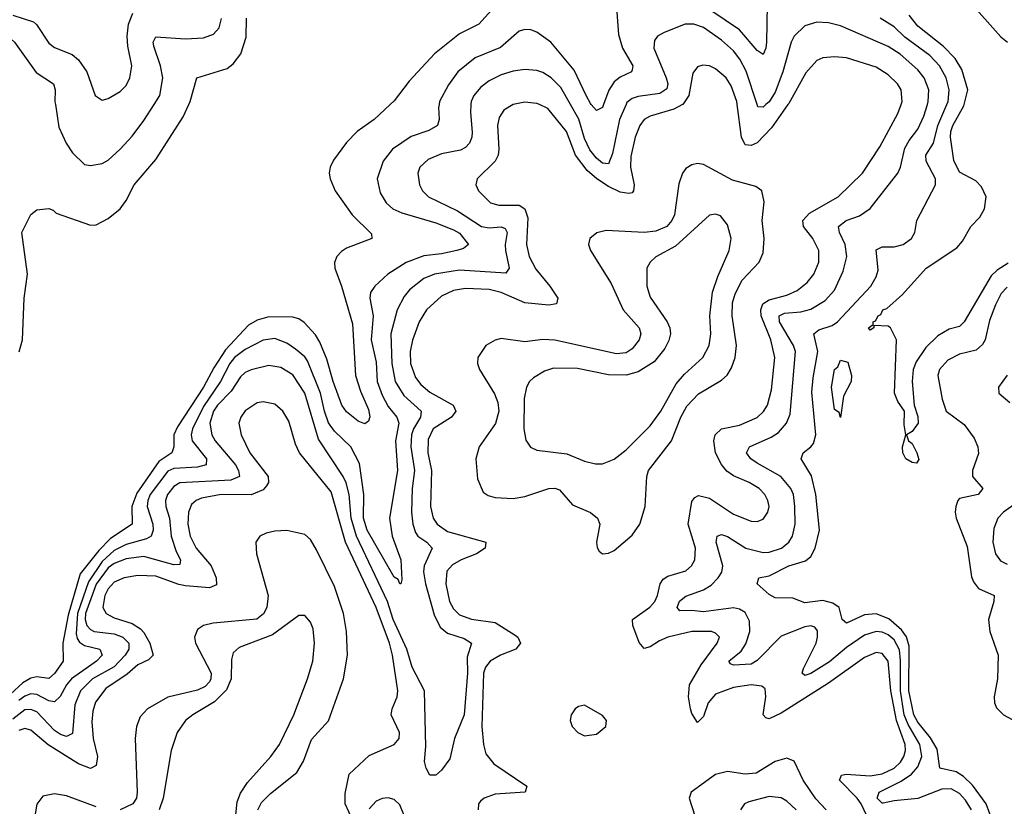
# Model space of a CAD drawing. Header units: inches. Extents: x 1843162 to 1959474, y 907081 to 1016326.
# Tile 439 of 656: x 1915513 to 1918820, y 967642 to 970285. Entities that reach past the tile are written whole.
import ezdxf

# ---------------------------------------------------------------- set-up
doc = ezdxf.new("R2010")
doc.units = ezdxf.units.IN
doc.header["$MEASUREMENT"] = 0
doc.layers.add('B9916', color=7, linetype='Continuous')
doc.layers.add('B9917', color=7, linetype='Continuous')

msp = doc.modelspace()

# ---------------------------------------------------------------- linework, layer by layer
at = {"layer": 'B9916', "color": 5}
msp.add_line((1917170.6, 970000, 480), (1917170, 969999.9, 480), dxfattribs=at)
for points, elevation in [([(1916756.8, 970000), (1916703.6, 969950), (1916646.3, 969910), (1916610, 969872.4), (1916566.8, 969813.2), (1916555.3, 969790), (1916551.8, 969770), (1916555, 969750), (1916572.8, 969710), (1916629.6, 969629.6), (1916694.4, 969565.6), (1916695.5, 969550), (1916610, 969517.8), (1916593.1, 969506.9), (1916577.8, 969490), (1916570.1, 969469.9), (1916571.2, 969450), (1916593.8, 969390), (1916630, 969263.8), (1916641, 969090), (1916657.2, 969037.2), (1916684.8, 968975.2), (1916688.8, 968951.2), (1916683.9, 968936.1), (1916672.4, 968927.6), (1916650, 968936), (1916610, 968967.7), (1916594.8, 968990), (1916565.7, 969070), (1916544.6, 969144.6), (1916521.3, 969201.3), (1916506.3, 969226.3), (1916467.7, 969267.7), (1916450, 969280.2), (1916430, 969285.3), (1916350, 969287.3), (1916310, 969275.8), (1916281.1, 969258.9), (1916204.1, 969175.9), (1916164.4, 969115.6), (1916130.3, 969050), (1916042.7, 968917.3), (1916030.6, 968890), (1916030.5, 968849.5), (1916024.2, 968830), (1915979.7, 968800.3), (1915905.7, 968694.3), (1915889.2, 968650), (1915890.1, 968590), (1915818.1, 968541.9), (1915778.7, 968501.3), (1915716.3, 968423.7), (1915675.1, 968284.9), (1915657.4, 968190), (1915658.5, 968130), (1915630, 968088.5), (1915610, 968072.1), (1915570, 968077.6), (1915550, 968073.3), (1915522.7, 968057.3), (1915481.3, 968018.7)], 420), ([(1917028.4, 970000), (1917026.7, 969973.3), (1917032.7, 969907.3), (1917031.6, 969890), (1917023.5, 969870), (1917010, 969856.1), (1916992.9, 969847.1), (1916930, 969834.7), (1916884.4, 969815.6), (1916857.1, 969790), (1916850.1, 969770), (1916855.3, 969730), (1916865.5, 969710), (1916886.4, 969690), (1916983.3, 969643.3), (1917063.5, 969590), (1917090, 969586.1), (1917129.6, 969589.6), (1917143.7, 969583.7), (1917150.1, 969570), (1917143.3, 969530), (1917144.6, 969510), (1917156.4, 969450), (1917146, 969434), (1916990, 969444.1), (1916905.7, 969430), (1916870, 969415.5), (1916822.5, 969377.5), (1916804.4, 969355.6), (1916780.8, 969310), (1916758.8, 969230), (1916762.5, 969130), (1916773.5, 969070), (1916802.5, 969022.5), (1916861.2, 968970), (1916858.9, 968950), (1916835.1, 968910), (1916828.5, 968890), (1916826.9, 968850), (1916838.6, 968770), (1916830.9, 968710), (1916828.2, 968630), (1916833.3, 968590), (1916842.4, 968562.4), (1916850.1, 968550.1), (1916880.5, 968530), (1916898.3, 968510), (1916870.8, 968450), (1916868.9, 968430), (1916875.4, 968390), (1916905.4, 968285.4), (1916924.6, 968244.6), (1916950, 968223.7), (1917005.5, 968205.5), (1917030.2, 968190), (1917016.2, 968143.8), (1917017.1, 968090), (1917005.5, 967950), (1916973, 967870), (1916957.8, 967802.2), (1916930, 967763.6), (1916910, 967747), (1916890, 967746.6), (1916877.6, 967770), (1916872.9, 967792.9), (1916876.4, 967843.6), (1916871.9, 968030), (1916830.8, 968110), (1916813.4, 968170), (1916767, 968270), (1916748.6, 968330), (1916643.7, 968550), (1916626.3, 968610), (1916618.9, 968690), (1916609.3, 968729.3), (1916599.7, 968750), (1916516.3, 968876.3), (1916470.9, 969030), (1916430, 969092.2), (1916390, 969116.9), (1916350, 969122.9), (1916290, 969109), (1916270, 969099.4), (1916254.7, 969085.3), (1916222.7, 969037.3), (1916176.7, 968990), (1916164.1, 968970), (1916151.1, 968930), (1916157.9, 968890), (1916169.7, 968870), (1916237.1, 968790), (1916247.7, 968770), (1916250.7, 968750), (1916222.2, 968737.8), (1916050.9, 968729.1), (1916030, 968716.7), (1916009.4, 968690), (1916002.6, 968670), (1916003.6, 968650), (1916015.3, 968610), (1916020.9, 968550), (1916037.9, 968497.9), (1916052.7, 968470), (1916050, 968455.1), (1916030, 968453.4), (1915930, 968481.8), (1915870, 968474.1), (1915830, 968458), (1915810, 968443.3), (1915770, 968388.5), (1915734.1, 968290), (1915732.1, 968270), (1915738.3, 968250), (1915750, 968235.8), (1915763.2, 968230), (1915830, 968221.5), (1915859.6, 968210), (1915879.1, 968190), (1915878.7, 968170), (1915866.6, 968150), (1915829.5, 968110.5), (1915757.5, 968070), (1915716.4, 968030), (1915697.4, 967982.6), (1915690, 967886.3), (1915670, 967877), (1915650, 967883.5), (1915630, 967896.8), (1915570, 967959.1), (1915550, 967967.8), (1915530, 967965.9), (1915490, 967935)], 460), ([(1916921.3, 970000), (1916919.3, 969990), (1916921.9, 969950), (1916915.6, 969930), (1916886.5, 969913.5), (1916827.7, 969892.3), (1916765.3, 969850), (1916733.1, 969810), (1916713.9, 969750), (1916723.8, 969703.8), (1916743.7, 969670), (1916766.4, 969650), (1916796.3, 969636.3), (1916910, 969602.9), (1916970, 969579), (1916990, 969567.8), (1917020.2, 969530), (1917003, 969517), (1916981.1, 969510), (1916930, 969498.4), (1916870, 969491.9), (1916810.7, 969469.3), (1916749.4, 969430.6), (1916705.2, 969390), (1916691.3, 969368.7), (1916689, 969350), (1916700.5, 969290), (1916693.4, 969210), (1916710, 969134.4), (1916713, 969070), (1916730, 969023.3), (1916750, 968986), (1916779.9, 968950), (1916786.6, 968930), (1916775.1, 968870), (1916781.7, 968770), (1916755.4, 968610), (1916763.3, 968550), (1916792.9, 968470), (1916796.5, 968403.5), (1916793, 968390), (1916789.4, 968389.4), (1916783.8, 968403.8), (1916770, 968412.4), (1916679.5, 968570), (1916667.3, 968610), (1916668.8, 968690), (1916653.7, 968793.7), (1916625.5, 968850), (1916570, 968902.2), (1916550.2, 968930.2), (1916536.3, 968970), (1916523.5, 969030), (1916479.5, 969139.5), (1916470, 969153), (1916438.6, 969178.6), (1916410, 969198), (1916370, 969214.6), (1916330, 969208.6), (1916270, 969177.6), (1916234.1, 969150), (1916218.3, 969130), (1916186.8, 969070), (1916130, 968985.2), (1916093, 968910), (1916088.5, 968890), (1916091.9, 968870), (1916139.6, 968810), (1916138.5, 968790), (1916110, 968781.2), (1916030, 968777.1), (1916010, 968768.2), (1915951.3, 968690), (1915942.8, 968670), (1915941, 968650), (1915960.1, 968590), (1915960.9, 968570), (1915954.4, 968550), (1915938.7, 968541.3), (1915870, 968522), (1915830, 968501.4), (1915790, 968464.4), (1915743.9, 968396.1), (1915706.3, 968290), (1915702, 968222), (1915705.7, 968205.7), (1915714, 968194), (1915730, 968183), (1915781.7, 968170), (1915789.5, 968150), (1915770.1, 968130), (1915687, 968070), (1915669.3, 968050), (1915648.6, 968011.4), (1915630, 967993.1), (1915610, 967996.9), (1915570, 968017.5), (1915550, 968019.6), (1915530, 968012.8), (1915510, 967997.7)], 440), ([(1915511, 969169), (1915521.7, 969210), (1915527.1, 969350), (1915538.8, 969430), (1915519.5, 969570), (1915550, 969631), (1915570, 969646), (1915610, 969651.3), (1915625.4, 969645.4), (1915634.8, 969634.8), (1915750, 969594.3), (1915770, 969596.5), (1915810, 969617.5), (1915849.8, 969650), (1915870, 969677.4), (1915897, 969730), (1915970, 969815.5), (1916061.2, 969958.8), (1916080.7, 970000)], 420), ([(1915632.5, 970000), (1915644, 969924), (1915668.3, 969870), (1915690, 969838.2), (1915730, 969799), (1915750, 969795.5), (1915790, 969801.6), (1915810, 969813.4), (1915849.9, 969850.1), (1915890, 969893.7), (1915930, 969946.4), (1915963.9, 970000)], 440), ([(1917170, 969999.9), (1917138.8, 969981.2), (1917123.3, 969956.7), (1917117.8, 969930), (1917122.5, 969850), (1917119.6, 969830), (1917109.5, 969810), (1917049, 969750), (1917045.2, 969730), (1917053.7, 969710), (1917093.8, 969670), (1917121.9, 969661.9), (1917190, 969662.1), (1917209.8, 969649.8), (1917219.3, 969619.3), (1917214.5, 969530), (1917223.8, 969490), (1917246.8, 969446.8), (1917293.6, 969390), (1917319.8, 969350), (1917315.6, 969330), (1917290, 969325.8), (1917210, 969333.6), (1917130, 969368.7), (1917090, 969378.8), (1917010, 969381.7), (1916970, 969375.6), (1916930, 969355.8), (1916878.7, 969310), (1916854.5, 969270), (1916831.7, 969208.3), (1916824.5, 969170), (1916825.5, 969130), (1916842.5, 969082.5), (1916859.9, 969059.9), (1916890, 969033.8), (1916968.6, 968990), (1916978.2, 968970), (1916963.3, 968950), (1916901.1, 968910), (1916885.1, 968874.9), (1916884.1, 968830), (1916896.4, 968770), (1916892.2, 968650), (1916901.5, 968610), (1916914.7, 968590), (1916950, 968565.6), (1917078.6, 968530), (1917076.6, 968510), (1917047.6, 968490), (1916995.5, 968470), (1916966.5, 968453.5), (1916947.3, 968432.7), (1916943.8, 968390), (1916956.7, 968330), (1916970, 968305.6), (1916990, 968285.8), (1917030, 968270.5), (1917110, 968259.5), (1917177, 968217), (1917185.5, 968210), (1917194.4, 968190), (1917178.9, 968170), (1917128.2, 968150), (1917093.1, 968130), (1917077.7, 968110), (1917070.1, 968089.9), (1917064.6, 967910), (1917070.6, 967850), (1917078.5, 967818.5), (1917105, 967785), (1917216.1, 967710), (1917210.4, 967690), (1917110, 967683), (1917072.4, 967670), (1917060.9, 967659.1), (1917054.2, 967650), (1917052.2, 967630)], 480), ([(1917739.3, 970000), (1917710, 969984.8), (1917630, 969961.2), (1917610.4, 969949.6), (1917595.3, 969930), (1917579.7, 969890), (1917565.5, 969825.5), (1917564.9, 969790), (1917576.3, 969730), (1917574.4, 969710), (1917570, 969703.7), (1917559.1, 969700.9), (1917530, 969705.5), (1917490, 969724.4), (1917451.5, 969750), (1917418.8, 969778.8), (1917379.6, 969830), (1917349.9, 969910), (1917286.5, 969986.5), (1917258.3, 970000)], 480), ([(1917549.3, 970000), (1917527.4, 969950), (1917504, 969836), (1917490, 969801), (1917470, 969803.7), (1917450, 969819.9), (1917427.5, 969847.5), (1917410, 969885.9), (1917391.2, 969951.2), (1917363, 970000)], 460), ([(1917473.9, 970000), (1917470, 969989.8), (1917450, 969980.3), (1917432.8, 970000)], 440), ([(1918357.7, 967610), (1918339.7, 967650), (1918325.5, 967670), (1918266.3, 967730), (1918273.3, 967746.7), (1918289.2, 967750), (1918370, 967744.7), (1918410, 967751.6), (1918450, 967770.8), (1918471, 967790), (1918482.8, 967810), (1918488.2, 967830), (1918487.3, 967850), (1918457.6, 967930), (1918438.9, 968030), (1918430.2, 968130), (1918410, 968155.2), (1918390, 968158.6), (1918350, 968142.7), (1918230, 968056.5), (1918070, 967955.1), (1918030, 967936.6), (1918019.1, 967939.1), (1918009.5, 967949.5), (1918019.3, 968010), (1918017.2, 968037.2), (1918006, 968046), (1917969.9, 968049.9), (1917910, 968041.4), (1917850, 968018.7), (1917825.2, 967990), (1917810, 967944.4), (1917790, 967923.4), (1917770, 967953.5), (1917765.5, 967970), (1917758.8, 968010), (1917762.7, 968050), (1917802.1, 968117.9), (1917855.7, 968190), (1917862.9, 968210), (1917850, 968224.1), (1917836.2, 968230), (1917770, 968229.2), (1917690, 968210), (1917661.7, 968198.3), (1917630, 968178), (1917610, 968172.9), (1917593.1, 968193.1), (1917572.5, 968250), (1917571.6, 968270), (1917628.8, 968311.2), (1917646.2, 968330), (1917655.5, 968350), (1917664.5, 968390), (1917674.2, 968405.8), (1917690, 968415.9), (1917750, 968433.9), (1917769.8, 968450), (1917781, 968470), (1917783.1, 968510), (1917758.2, 968590), (1917770, 968666.7), (1917780, 968680), (1917793.1, 968686.9), (1917830, 968677.4), (1917910, 968623.9), (1917970, 968599.8), (1917990, 968599.5), (1918010, 968607.1), (1918026.1, 968630), (1918029.9, 968650), (1918026.1, 968670), (1918015.3, 968690), (1917996.5, 968710), (1917963.1, 968730), (1917910, 968752.6), (1917888.5, 968768.5), (1917870.2, 968790.2), (1917849.9, 968830), (1917844.8, 968870), (1917849.1, 968890), (1917870, 968911), (1917930, 968923.4), (1917990, 968948.7), (1918011.2, 968968.8), (1918024.5, 968990), (1918038.1, 969041.9), (1918049.3, 969150), (1918035.5, 969210), (1918003.3, 969290), (1918002.1, 969310), (1918009, 969330), (1918030, 969344.5), (1918090, 969359.2), (1918124.5, 969375.5), (1918157.8, 969402.2), (1918180.2, 969430), (1918197.3, 969470), (1918196.7, 969510), (1918177.4, 969550), (1918145.4, 969590), (1918143.4, 969610), (1918165.3, 969634.7), (1918261.7, 969690), (1918343.4, 969770), (1918401.8, 969858.2), (1918462.9, 969970), (1918473.8, 970000)], 480), ([(1918709.4, 967630), (1918690, 967662.4), (1918670, 967685.5), (1918641, 967701), (1918610, 967700.1), (1918530, 967668.3), (1918450, 967661.1), (1918413.1, 967653.1), (1918410, 967653), (1918392.5, 967670), (1918399.9, 967690), (1918473.6, 967726.4), (1918508.8, 967750), (1918530, 967775.3), (1918542.5, 967810), (1918536.5, 967850), (1918496.8, 967916.8), (1918483.7, 967950), (1918470.9, 968030), (1918471.7, 968131.7), (1918467.7, 968167.7), (1918450, 968201.6), (1918430, 968218.4), (1918410, 968227.3), (1918390, 968229.6), (1918350, 968217.5), (1918290, 968175.5), (1918232.7, 968127.3), (1918170, 968088.5), (1918150, 968081.9), (1918140.6, 968090), (1918145.6, 968105.6), (1918187.7, 968190), (1918192.5, 968210), (1918192.3, 968232.3), (1918183.9, 968243.9), (1918170, 968248.8), (1918150, 968244.7), (1918070, 968213.7), (1917990, 968132.2), (1917970, 968119.9), (1917910, 968116.5), (1917900.5, 968120.5), (1917895.1, 968130), (1917936.6, 968163.4), (1917952.2, 968187.8), (1917965.2, 968230), (1917964.5, 968264.5), (1917950, 968292.9), (1917930, 968305.1), (1917910, 968308.7), (1917810, 968295.5), (1917770, 968300.5), (1917730, 968299.3), (1917720.7, 968310), (1917728.9, 968331.1), (1917750, 968347.9), (1917810, 968369.7), (1917834.9, 968385.1), (1917859.4, 968410), (1917870.8, 968429.2), (1917874.9, 968450), (1917852.5, 968530), (1917855.8, 968550), (1917870, 968555.1), (1917890, 968548.4), (1917952, 968510), (1918010, 968494.9), (1918030, 968496.1), (1918071.6, 968510), (1918096.7, 968530), (1918108.8, 968550), (1918117, 968590), (1918116.7, 968650), (1918111.5, 968690), (1918103.1, 968710), (1918069.9, 968750), (1917990, 968795.3), (1917969, 968810), (1917954.4, 968830), (1917964.5, 968850), (1918037.1, 968882.9), (1918061.4, 968898.6), (1918088.9, 968930), (1918100.3, 968959.7), (1918118.1, 969170), (1918111.4, 969190), (1918065.4, 969270), (1918063.4, 969290), (1918081.3, 969298.7), (1918136.6, 969303.4), (1918170, 969312.2), (1918218.6, 969341.4), (1918250, 969376.3), (1918279.3, 969440.7), (1918290.8, 969490), (1918285.1, 969530), (1918266.6, 969570), (1918263.4, 969590), (1918288.4, 969610), (1918333.4, 969626.6), (1918369, 969651), (1918462.3, 969770), (1918471.6, 969790), (1918486.2, 969853.8), (1918500.3, 969879.7), (1918530, 969917.3), (1918550, 969961.6), (1918561.5, 970000)], 460), ([(1918093.3, 970000), (1918037.9, 969922.1), (1917990, 969871.9), (1917970, 969862.1), (1917950, 969865), (1917937.7, 969890), (1917923.2, 970000)], 480), ([(1918795.8, 967550), (1918758.6, 967650), (1918713.1, 967713.1), (1918682.8, 967742.8), (1918658.5, 967758.5), (1918603.5, 967770), (1918594.4, 967834.4), (1918572.6, 967872.6), (1918530, 967925.2), (1918516.3, 967950), (1918499.5, 968030), (1918500.2, 968180.2), (1918491.4, 968211.4), (1918475.2, 968235.2), (1918431.7, 968271.7), (1918390, 968288.9), (1918350, 968286.1), (1918290, 968257.3), (1918275.7, 968270), (1918264.9, 968310), (1918244.4, 968324.4), (1918210, 968333.4), (1918150, 968326.1), (1918110, 968342), (1918050, 968342.7), (1918030, 968353.7), (1917989.7, 968390), (1917995.1, 968410), (1918030, 968416.1), (1918096.8, 968450), (1918152.7, 968467.3), (1918170, 968481.7), (1918184.3, 968510), (1918199.7, 968570), (1918187.5, 968690), (1918172.6, 968752.6), (1918138, 968810), (1918144.5, 968830), (1918170.4, 968849.6), (1918178.6, 968861.4), (1918186.7, 968890), (1918173.3, 969033.3), (1918177.6, 969082.4), (1918194.2, 969170), (1918180.5, 969230), (1918196.7, 969243.3), (1918241.8, 969258.2), (1918259.6, 969270), (1918371.9, 969390), (1918390, 969421.1), (1918396.4, 969443.6), (1918390, 969511.6), (1918410, 969522.1), (1918450, 969521.9), (1918480.5, 969530), (1918508.7, 969550), (1918519.3, 969570), (1918526.6, 969610), (1918589, 969730), (1918588.7, 969750), (1918557.6, 969810), (1918556.6, 969830), (1918581.8, 969870), (1918596.5, 969930), (1918626.8, 970000)], 440), ([(1918019.3, 970000), (1918010, 969991.7), (1917992.3, 969992.3), (1917989.8, 970000)], 460), ([(1918832.8, 969467.2), (1918796.4, 969443.6), (1918775.8, 969424.2), (1918685.5, 969270), (1918670, 969254.5), (1918634.3, 969245.7), (1918596.5, 969223.5), (1918556.7, 969183.3), (1918523.9, 969136.1), (1918513.9, 969110), (1918510.7, 969070), (1918517.1, 968990), (1918530, 968952), (1918530.2, 968929.8), (1918510, 968902), (1918492, 968890), (1918498, 968870), (1918510, 968861), (1918526.4, 968830), (1918532.7, 968807.3), (1918524.7, 968795.3), (1918510, 968797.6), (1918489.8, 968809.8), (1918478.7, 968830), (1918478, 968850), (1918489.1, 968890.9), (1918483.9, 968923.9), (1918484.5, 968970), (1918462, 969002), (1918451.3, 969030), (1918458, 969210), (1918438, 969250), (1918430, 969255.3), (1918382, 969258), (1918382, 969250), (1918370, 969242), (1918364, 969250), (1918379, 969261), (1918379, 969270), (1918386.9, 969273.1), (1918396, 969290), (1918405.5, 969294.5), (1918412.3, 969310), (1918425, 969315), (1918478.6, 969361.4), (1918557.6, 969450), (1918661.1, 969518.9), (1918679.3, 969540.7), (1918707.7, 969590), (1918738.2, 969621.8), (1918754, 969650), (1918758.6, 969690), (1918743.8, 969723.8), (1918724, 969744), (1918670, 969772.8), (1918650, 969812.3), (1918638.9, 969890), (1918640.7, 969910), (1918647.4, 969930), (1918684.5, 969995.5), (1918685.6, 970000)], 420), ([(1918830, 969386.7), (1918810, 969365.2), (1918790, 969327.6), (1918770, 969274.5), (1918756.1, 969210), (1918746.6, 969193.4), (1918725.2, 969174.8), (1918670, 969161), (1918630, 969141.2), (1918602.8, 969110), (1918597.2, 969090), (1918611, 969010), (1918625.2, 968970), (1918685.2, 968925.2), (1918718.8, 968878.8), (1918731.4, 968850), (1918732.9, 968827.1), (1918712.8, 968770), (1918713, 968750), (1918747.6, 968710), (1918732.2, 968690), (1918670, 968676.6), (1918663.4, 968670), (1918657.1, 968650), (1918655.5, 968630), (1918658.7, 968610), (1918695.4, 968515.4), (1918710, 968413.4), (1918716.1, 968396.1), (1918733.7, 968373.7), (1918785.7, 968350), (1918785.4, 968330), (1918767, 968270), (1918771.3, 968230), (1918799.5, 968150), (1918797.4, 968070), (1918785.7, 968010), (1918786.9, 967990), (1918793.6, 967973.6), (1918817.8, 967950), (1918890.4, 967910.4)], 440), ([(1918830, 969091.3), (1918800.4, 969050), (1918801.6, 969030), (1918838.6, 968998.6)], 460), ([(1916630, 967596.2), (1916605.5, 967650), (1916605.4, 967685.4), (1916618.9, 967750), (1916687.1, 967812.9), (1916770.7, 967850), (1916787.1, 967870), (1916788.1, 967890), (1916759.9, 967950), (1916763.4, 967970), (1916781, 968010), (1916782.6, 968030), (1916765, 968150), (1916754.8, 968190), (1916710, 968310), (1916606.7, 968530), (1916558.8, 968698.8), (1916452.4, 968830), (1916439.1, 968859.1), (1916416.2, 968936.2), (1916397, 968970), (1916370, 968993), (1916330, 969001.8), (1916310, 968997.8), (1916270, 968970.6), (1916255.5, 968950), (1916248.8, 968930), (1916257, 968890), (1916285.4, 968830), (1916347.3, 968750), (1916348.5, 968730), (1916341.4, 968718.6), (1916330, 968706.1), (1916290, 968689), (1916189.8, 968690.2), (1916122.9, 968677.1), (1916105.2, 968670), (1916090, 968656.5), (1916079.4, 968630), (1916077.9, 968590), (1916085.6, 968550), (1916105.2, 968510), (1916155.4, 968450), (1916173, 968410), (1916173.8, 968386.2), (1916150, 968376.7), (1916070, 968383.4), (1916047.2, 968387.2), (1915970, 968415.6), (1915910, 968417.4), (1915863.6, 968410), (1915830, 968394.9), (1915810, 968373.4), (1915798.1, 968350), (1915792.1, 968310), (1915802.8, 968290), (1915830, 968275.5), (1915890, 968256.6), (1915918.1, 968238.1), (1915930, 968226), (1915949.8, 968190), (1915960.9, 968150), (1915945.1, 968134.9), (1915910, 968117.3), (1915873.5, 968086.5), (1915802.3, 968037.7), (1915767.7, 967992.3), (1915757.9, 967962.1), (1915754.5, 967925.5), (1915759.5, 967870), (1915773.7, 967810), (1915770, 967779.8), (1915750, 967769.6), (1915710, 967785.4), (1915608.3, 967848.3), (1915550, 967898.1), (1915530, 967903.8), (1915510, 967897)], 480), ([(1918895.1, 968684.9), (1918816.8, 968630), (1918797.8, 968610), (1918784.8, 968575.2), (1918781.5, 968530), (1918790.1, 968490), (1918807.3, 968467.3), (1918830, 968456.2)], 460), ([(1916312.1, 967630), (1916325.4, 967654.6), (1916354.7, 967685.3), (1916444, 967756), (1916466.1, 967793.9), (1916493.2, 967866.8), (1916550.3, 967929.7), (1916600.4, 968070), (1916613.4, 968150), (1916610.8, 968230), (1916600.3, 968290), (1916570, 968380.2), (1916510, 968504), (1916490, 968538.2), (1916470, 968555.8), (1916410, 968568.5), (1916370, 968567.2), (1916340.4, 968559.6), (1916319.5, 968550), (1916305.8, 968530), (1916307.7, 968490), (1916347.8, 968350), (1916342.3, 968310), (1916331.5, 968288.5), (1916309.5, 968270.5), (1916162.3, 968257.7), (1916130.5, 968249.5), (1916110, 968235.9), (1916099.5, 968210), (1916103.3, 968190), (1916155.4, 968090), (1916155.2, 968070), (1916150, 968060.8), (1916135.2, 968044.8), (1916110, 968032.6), (1916010, 968008.9), (1915942.2, 967970), (1915917.7, 967942.3), (1915904.8, 967910), (1915900.6, 967870), (1915907.7, 967690), (1915904.7, 967670), (1915892.5, 967650), (1915850, 967630)], 520), ([(1916237.5, 967602.5), (1916242.6, 967657.4), (1916253.8, 967686.2), (1916278.3, 967721.7), (1916356.5, 967810), (1916384.9, 967850), (1916433.7, 967950), (1916479.2, 968070), (1916496.8, 968130), (1916503.2, 968190), (1916498.4, 968238.4), (1916490, 968260.7), (1916470, 968282.9), (1916450, 968283), (1916361.3, 968218.7), (1916250, 968175.4), (1916230, 968157.7), (1916224.2, 968135.8), (1916223.5, 968070), (1916207, 968033), (1916167.1, 967992.9), (1916094.5, 967950), (1916070, 967930.6), (1916041.2, 967890), (1916021.1, 967830), (1915995.1, 967670), (1915980.8, 967630)], 540), ([(1918221.5, 967630), (1918187.4, 967667.4), (1918144.8, 967730), (1918113.7, 967793.7), (1918090, 967804.1), (1918050, 967792.6), (1917986.9, 967753.1), (1917950, 967750.6), (1917890, 967759.2), (1917850, 967748.8), (1917768, 967690), (1917761.3, 967670), (1917780.7, 967610)], 520), ([(1915770, 967640.4), (1915670, 967677.7), (1915630, 967684.5), (1915590, 967676.8), (1915570.1, 967649.9), (1915563.7, 967610)], 520), ([(1916806.1, 967606.1), (1916790, 967647.2), (1916770, 967664.7), (1916750, 967670.5), (1916730, 967668.7), (1916710, 967659.2), (1916686, 967634)], 480), ([(1918120.7, 967630), (1918090, 967659.4), (1918070, 967670.6), (1918030, 967675.4), (1917962.3, 967657.7), (1917947, 967650), (1917934.3, 967630)], 540)]:
    msp.add_lwpolyline(points, dxfattribs=dict(at, elevation=elevation))
for points, elevation in [([(1917790, 969802), (1917770, 969798), (1917750, 969785.1), (1917739.3, 969770), (1917726.5, 969733.5), (1917711.9, 969630), (1917703.6, 969610), (1917686.9, 969590), (1917650, 969574.5), (1917610.6, 969570.6), (1917482.9, 969577.1), (1917451.1, 969568.9), (1917427.6, 969550), (1917423.8, 969530), (1917430.2, 969510), (1917499.1, 969399.1), (1917540.1, 969310), (1917593.1, 969250), (1917598.7, 969230), (1917593.6, 969210), (1917570, 969179.7), (1917550, 969165.7), (1917517, 969163), (1917310, 969208.9), (1917270, 969210.9), (1917210, 969203.4), (1917130, 969213.5), (1917110, 969209), (1917078, 969190), (1917052.1, 969150), (1917050.2, 969130), (1917057.1, 969110), (1917108.1, 969028.1), (1917118.8, 968998.8), (1917122.3, 968970), (1917111.3, 968928.7), (1917056, 968850), (1917044.5, 968810), (1917050, 968743), (1917070, 968698), (1917086.7, 968686.7), (1917110, 968679.8), (1917170, 968675.9), (1917210, 968682.8), (1917290, 968710.1), (1917310, 968711.7), (1917325.6, 968705.6), (1917370, 968655.2), (1917429.6, 968629.6), (1917454, 968610), (1917460.9, 968590), (1917450.3, 968530), (1917451.9, 968511.9), (1917459.5, 968499.5), (1917470.5, 968490.5), (1917490, 968492.2), (1917510, 968501.7), (1917570, 968553.6), (1917595.6, 968590), (1917613.7, 968650), (1917619.7, 968750), (1917625.4, 968770), (1917702.1, 968870), (1917733.9, 968950), (1917753.7, 968986.3), (1917792.3, 969027.7), (1917870, 969074.1), (1917888.6, 969091.4), (1917904.2, 969115.8), (1917916.5, 969150), (1917920.1, 969190), (1917905.5, 969290), (1917906.5, 969333.5), (1917915.8, 969364.2), (1917939.2, 969410), (1917996.5, 969470), (1918010, 969501.6), (1918013.1, 969550), (1918007.2, 969610), (1918013.1, 969673.1), (1918005.8, 969710), (1917985.2, 969725.2), (1917906.5, 969746.5), (1917810, 969799.1)], 520), ([(1917850, 969632), (1917830, 969628.6), (1917715.5, 969524.5), (1917650, 969488.2), (1917630.2, 969470), (1917619.8, 969450), (1917619.8, 969390), (1917630, 969352.4), (1917687.1, 969270), (1917696.6, 969250), (1917698.9, 969230), (1917693.1, 969206.9), (1917679.5, 969180.5), (1917643.9, 969136.1), (1917590, 969102.2), (1917550, 969091.2), (1917490, 969091.7), (1917386.4, 969113.6), (1917305.2, 969114.8), (1917275.3, 969104.7), (1917238.1, 969081.9), (1917224.7, 969070), (1917214.7, 969050), (1917207.7, 969012.3), (1917205.6, 968910), (1917212.3, 968872.3), (1917228.5, 968848.5), (1917250, 968839.1), (1917350, 968826.5), (1917410, 968802), (1917447.3, 968792.7), (1917470, 968792.4), (1917510, 968808.2), (1917550, 968840.2), (1917630, 968920.6), (1917666.4, 968970), (1917717.9, 969062.1), (1917745.5, 969094.5), (1917807, 969150), (1917829, 969190), (1917833.7, 969230), (1917831.4, 969290), (1917840.2, 969370), (1917857.5, 969422.5), (1917895.6, 969510), (1917902.2, 969550), (1917890, 969596.2), (1917866.6, 969626.6)], 540), ([(1918270, 968949), (1918265.6, 968965.6), (1918250, 968975.3), (1918239.8, 969050), (1918249.9, 969110), (1918260.8, 969119.2), (1918270, 969140.7), (1918294.4, 969134.4), (1918306.8, 969090), (1918306, 969070), (1918279.8, 969020.2)], 420), ([(1917410, 967982), (1917390, 967978), (1917378.8, 967970), (1917364.9, 967950), (1917362, 967930), (1917368.2, 967910), (1917388, 967890), (1917410, 967879.5), (1917450, 967884.6), (1917481.6, 967910), (1917483.6, 967930), (1917470, 967947)], 520)]:
    msp.add_lwpolyline(points, close=True, dxfattribs=dict(at, elevation=elevation))
at = {"layer": 'B9917', "color": 5}
msp.add_line((1917170.6, 970000, 480), (1917170, 969999.9, 480), dxfattribs=at)
for points, elevation in [([(1915418.6, 970000), (1915412, 970070), (1915412.4, 970172.4), (1915395.5, 970235.5), (1915365, 970290), (1915360.8, 970310), (1915368.3, 970331.7), (1915390, 970322.2), (1915439, 970259), (1915495.5, 970210), (1915568, 970108), (1915626.2, 970070), (1915631.9, 970050), (1915631.2, 970008.8), (1915632.5, 970000)], 440), ([(1918023.5, 970336.5), (1918021.7, 970210), (1918019.3, 970190), (1918010, 970168.7), (1917990, 970181.8), (1917930.8, 970250.8), (1917790, 970346.7)], 440), ([(1918699.6, 970350), (1918807.9, 970227.9), (1918830.3, 970210.3)], 420), ([(1915490, 970300.5), (1915558.5, 970278.5), (1915569, 970269), (1915610, 970206.3), (1915630, 970191.6), (1915688.7, 970168.7), (1915710.5, 970150.5), (1915738.5, 970110), (1915766.3, 970030), (1915790, 970015.3), (1915810, 970020.9), (1915850, 970043.6), (1915870, 970064), (1915882.9, 970090), (1915889.2, 970130), (1915875.8, 970195.8), (1915873.9, 970230), (1915878.3, 970270), (1915892.8, 970307.2)], 460), ([(1917108.5, 970330), (1917054.7, 970270), (1916990, 970238.2), (1916905.9, 970170), (1916821.3, 970078.7), (1916770, 970012.4), (1916756.8, 970000)], 420), ([(1917518.8, 970310), (1917524, 970236), (1917537.3, 970190), (1917571.9, 970130), (1917570, 970117.2), (1917567.9, 970110), (1917530, 970092.2), (1917510, 970077), (1917492, 970048), (1917473.9, 970000)], 440), ([(1918685.6, 970000), (1918697.7, 970050), (1918677.4, 970117.4), (1918654.6, 970154.6), (1918615.3, 970195.3), (1918530, 970263.9), (1918500.2, 970300.2)], 420), ([(1915963.9, 970000), (1915982.9, 970030), (1915993.5, 970090), (1915986.1, 970130), (1915963.5, 970196.5), (1915961.5, 970210), (1915970, 970227.6), (1916070, 970220.6), (1916130, 970224), (1916163.7, 970236.3), (1916182.5, 970257.5), (1916190.8, 970289.2)], 440), ([(1916080.7, 970000), (1916085.5, 970010), (1916107.4, 970090), (1916210, 970121.7), (1916230, 970136.6), (1916255.2, 970170), (1916273.4, 970226.6), (1916274.9, 970290)], 420), ([(1917989.8, 970000), (1917952.7, 970112.7), (1917932.2, 970152.2), (1917910, 970180.2), (1917870, 970217), (1917810, 970259.2), (1917777, 970270), (1917748, 970270), (1917677.6, 970242.4), (1917655.6, 970230), (1917644.7, 970215.3), (1917642.3, 970190), (1917684.1, 970090), (1917689.6, 970070), (1917686.6, 970053.4), (1917662.9, 970037.1), (1917590, 970026.8), (1917570, 970020.6), (1917552.5, 970007.5), (1917549.3, 970000)], 460), ([(1918561.5, 970000), (1918564.4, 970010), (1918566.2, 970050), (1918551.2, 970090), (1918530, 970116.9), (1918470, 970169.9), (1918430, 970195.5), (1918270, 970264.1), (1918230, 970274.6), (1918190, 970277.2), (1918150, 970264.5), (1918114.3, 970230), (1918104, 970210), (1918076.4, 970110), (1918050, 970041.7), (1918030, 970009.4), (1918019.3, 970000)], 460), ([(1918626.8, 970000), (1918631.1, 970010), (1918634.3, 970050), (1918625.3, 970090), (1918601.9, 970130), (1918570, 970164.5), (1918486.3, 970226.3), (1918450, 970261.3), (1918403.2, 970290)], 440), ([(1917432.8, 970000), (1917430, 970003.2), (1917415, 970030), (1917375.7, 970115.7), (1917296.3, 970210), (1917250, 970243.9), (1917230, 970251.6), (1917210, 970252.8), (1917190, 970246.8), (1917127.8, 970192.2), (1917042.5, 970157.5), (1916984, 970110), (1916953.2, 970066.8), (1916923.3, 970010), (1916921.3, 970000)], 440), ([(1917923.2, 970000), (1917921.9, 970010), (1917903, 970063), (1917885.2, 970090), (1917850, 970119.9), (1917830, 970129.8), (1917807.1, 970132.9), (1917790, 970127.4), (1917773.9, 970106.1), (1917759.9, 970030), (1917739.8, 970000.2), (1917739.3, 970000)], 480), ([(1918473.8, 970000), (1918477.4, 970010), (1918473.1, 970050), (1918460.8, 970070), (1918430, 970099.9), (1918390, 970126), (1918290, 970157.5), (1918250, 970160.7), (1918210, 970157), (1918190, 970148.3), (1918153.4, 970106.6), (1918096.1, 970003.9), (1918093.3, 970000)], 480), ([(1917363, 970000), (1917330, 970056.9), (1917297.6, 970090), (1917270, 970107.7), (1917250, 970114.6), (1917210, 970117.8), (1917170, 970112.4), (1917130, 970100.4), (1917090, 970079.6), (1917061.7, 970058.3), (1917037.9, 970030), (1917029.1, 970010), (1917028.4, 970000)], 460), ([(1917258.3, 970000), (1917250, 970004), (1917210, 970007.6), (1917170.6, 970000)], 480)]:
    msp.add_lwpolyline(points, dxfattribs=dict(at, elevation=elevation))

doc.saveas('drawing.dxf')
